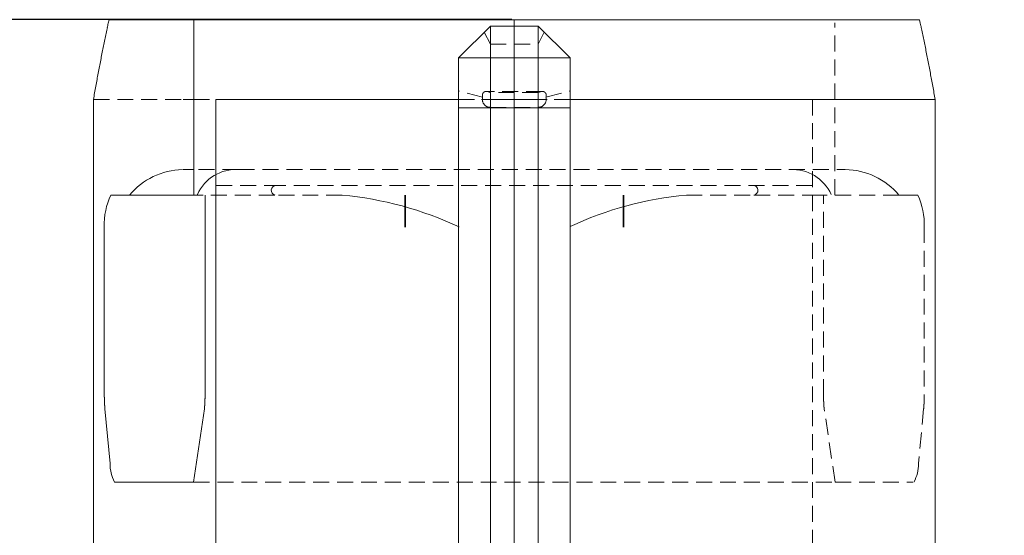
# Model space of a CAD drawing. Extents: x 0 to 59450, y 0 to 42050.
# Tile 278 of 304: x 46597 to 46906, y 28694 to 28856. Entities that reach past the tile are written whole.
import ezdxf

# ---------------------------------------------------------------- set-up
doc = ezdxf.new("R2010")
doc.units = 0
doc.header["$LTSCALE"] = 20
doc.header["$MEASUREMENT"] = 0
doc.linetypes.add('HIDDEN', pattern=[0.375, 0.25, -0.125])
doc.layers.get('0').update_dxf_attribs({"linetype": 'CONTINUOUS'})
doc.layers.get('Defpoints').update_dxf_attribs({"linetype": 'CONTINUOUS'})
doc.dimstyles.new('DXF001', dxfattribs={"dimtxt": 3.1, "dimasz": 2, "dimexe": 2, "dimexo": 0.8, "dimgap": 0.09, "dimtad": 1, "dimdsep": 46, "dimtxsty": 'STANDARD', "dimcen": 0.09, "dimazin": 2, "dimtfac": 0.645161, "dimtdec": 4, "dimtmove": 0, "dimatfit": 3, "dimfxl": 1, "dimtvp": 0.66129, "dimtolj": 1, "dimtzin": 0, "dimarcsym": 0})

# ---------------------------------------------------------------- blocks, each defined once
blk = doc.blocks.new('_OPEN')
at = {"color": 0, "linetype": 'ByBlock', "lineweight": -2}
for p, q in [((-1, 0.166667), (0, 0)), ((0, 0), (-1, -0.166667)), ((0, 0), (-1, 0))]:
    blk.add_line(p, q, dxfattribs=at)
blk = doc.blocks.new('*D67')
at = {"color": 0, "linetype": 'Continuous', "lineweight": -2}
for p, q in [((46751.38, 28856.09), (45749.84, 28856.09)), ((45751.84, 28854.09), (45751.84, 27858.09)), ((47521.38, 27856.09), (45749.84, 27856.09))]:
    blk.add_line(p, q, dxfattribs=at)
at = {"layer": 'Defpoints', "color": 0, "linetype": 'Continuous'}
for p in [(46752.18, 28856.09), (45751.84, 27856.09), (47522.18, 27856.09)]:
    blk.add_point(p, dxfattribs=at)
at = {"color": 0, "linetype": 'Continuous', "lineweight": -2, "xscale": 2, "yscale": 2, "zscale": 2}
for p, rotation in [((45751.84, 28856.09), 90), ((45751.84, 27856.09), 270)]:
    blk.add_blockref('_OPEN', p, dxfattribs=dict(at, rotation=rotation))
at = {"color": 0, "linetype": 'Continuous', "lineweight": 13, "insert": (45701.75, 28529.99), "char_height": 100, "attachment_point": 5, "rotation": 90}
blk.add_mtext('\\A1;\\A1;1000', dxfattribs=at)

msp = doc.modelspace()

# ---------------------------------------------------------------- linework, layer by layer
at = {"color": 3, "linetype": 'Continuous', "lineweight": 13}
for p, q in [((46624.943, 28855.007), (46625.176, 28856.086)), ((46625.176, 28856.086), (46626.866, 28856.086)), ((46626.866, 28856.086), (46627.829, 28856.086)), ((46627.829, 28856.086), (46651.716, 28856.086)), ((46651.708, 28855.518), (46651.709, 28855.542)), ((46651.708, 28855.493), (46651.708, 28855.518)), ((46651.708, 28855.468), (46651.708, 28855.493)), ((46651.708, 28855.444), (46651.708, 28855.468)), ((46651.709, 28855.641), (46651.71, 28855.666)), ((46651.709, 28855.616), (46651.709, 28855.641)), ((46651.709, 28855.592), (46651.709, 28855.616)), ((46651.709, 28855.567), (46651.709, 28855.592)), ((46651.709, 28855.542), (46651.709, 28855.567)), ((46651.71, 28855.715), (46651.711, 28855.74)), ((46651.71, 28855.69), (46651.71, 28855.715)), ((46651.71, 28855.666), (46651.71, 28855.69)), ((46651.711, 28855.789), (46651.712, 28855.814)), ((46651.711, 28855.765), (46651.711, 28855.789)), ((46651.711, 28855.74), (46651.711, 28855.765)), ((46651.712, 28855.863), (46651.713, 28855.888)), ((46651.712, 28855.839), (46651.712, 28855.863)), ((46651.712, 28855.814), (46651.712, 28855.839)), ((46651.713, 28855.938), (46651.714, 28855.959)), ((46651.713, 28855.914), (46651.713, 28855.938)), ((46651.713, 28855.888), (46651.713, 28855.914)), ((46651.714, 28855.987), (46651.715, 28856.03)), ((46651.714, 28855.959), (46651.714, 28855.987)), ((46651.715, 28856.03), (46651.716, 28856.086)), ((46651.716, 28856.086), (46652.108, 28856.086)), ((46652.108, 28856.086), (46653.799, 28856.086)), ((46653.799, 28856.086), (46779.206, 28856.086)), ((46752.179, 28856.086), (46752.179, 28831.086)), ((46752.179, 28856.086), (46752.179, 28831.086)), ((46752.179, 28856.086), (46752.179, 28831.086)), ((46779.206, 28856.086), (46879.182, 28856.086)), ((46879.414, 28855.007), (46879.182, 28856.086)), ((46624.36, 28852.256), (46624.464, 28852.754)), ((46624.464, 28852.754), (46624.562, 28853.221)), ((46624.562, 28853.221), (46624.651, 28853.643)), ((46651.707, 28855.394), (46651.708, 28855.419)), ((46651.707, 28855.369), (46651.707, 28855.394)), ((46651.707, 28855.345), (46651.707, 28855.369)), ((46651.707, 28855.32), (46651.707, 28855.345)), ((46651.707, 28855.295), (46651.707, 28855.32)), ((46651.707, 28855.271), (46651.707, 28855.295)), ((46651.707, 28855.246), (46651.707, 28855.271)), ((46651.707, 28855.221), (46651.707, 28855.246)), ((46651.707, 28855.197), (46651.707, 28855.221)), ((46651.707, 28855.172), (46651.707, 28855.197)), ((46651.707, 28855.148), (46651.707, 28855.172)), ((46651.707, 28855.123), (46651.707, 28855.148)), ((46651.707, 28855.098), (46651.707, 28855.123)), ((46651.707, 28855.098), (46651.707, 28801.086)), ((46651.708, 28855.419), (46651.708, 28855.444)), ((46744.679, 28854.086), (46734.679, 28844.086)), ((46744.679, 28854.086), (46759.679, 28854.086)), ((46744.679, 28854.086), (46744.679, 28849.086)), ((46759.679, 28854.086), (46769.679, 28844.086)), ((46759.679, 28849.086), (46759.679, 28854.086)), ((46879.795, 28853.221), (46879.706, 28853.643)), ((46879.893, 28852.754), (46879.795, 28853.221)), ((46879.998, 28852.256), (46879.893, 28852.754)), ((46623.657, 28848.844), (46623.757, 28849.334)), ((46623.757, 28849.334), (46623.857, 28849.824)), ((46623.857, 28849.824), (46623.957, 28850.313)), ((46623.957, 28850.313), (46624.057, 28850.801)), ((46624.057, 28850.801), (46624.158, 28851.287)), ((46624.158, 28851.287), (46624.258, 28851.768)), ((46624.258, 28851.768), (46624.36, 28852.256)), ((46880.1, 28851.768), (46879.998, 28852.256)), ((46880.2, 28851.287), (46880.1, 28851.768)), ((46880.3, 28850.801), (46880.2, 28851.287)), ((46880.4, 28850.313), (46880.3, 28850.801)), ((46880.501, 28849.824), (46880.4, 28850.313)), ((46880.6, 28849.334), (46880.501, 28849.824)), ((46880.7, 28848.844), (46880.6, 28849.334)), ((46623.064, 28845.876), (46623.162, 28846.373)), ((46623.162, 28846.373), (46623.261, 28846.869)), ((46623.261, 28846.869), (46623.36, 28847.364)), ((46623.36, 28847.364), (46623.459, 28847.858)), ((46623.459, 28847.858), (46623.558, 28848.352)), ((46623.558, 28848.352), (46623.657, 28848.844)), ((46744.679, 28849.086), (46744.679, 28833.406)), ((46759.679, 28833.406), (46759.679, 28849.086)), ((46880.8, 28848.352), (46880.7, 28848.844)), ((46880.899, 28847.858), (46880.8, 28848.352)), ((46880.998, 28847.364), (46880.899, 28847.858)), ((46881.097, 28846.869), (46880.998, 28847.364)), ((46881.195, 28846.373), (46881.097, 28846.869)), ((46881.294, 28845.876), (46881.195, 28846.373)), ((46622.477, 28842.874), (46622.574, 28843.376)), ((46622.574, 28843.376), (46622.672, 28843.878)), ((46622.672, 28843.878), (46622.769, 28844.379)), ((46622.769, 28844.379), (46622.867, 28844.879)), ((46622.867, 28844.879), (46622.965, 28845.378)), ((46622.965, 28845.378), (46623.064, 28845.876)), ((46734.679, 28828.406), (46734.679, 28844.086)), ((46744.679, 28844.086), (46734.679, 28844.086)), ((46744.679, 28844.086), (46734.679, 28844.086)), ((46744.679, 28844.086), (46759.679, 28844.086)), ((46759.679, 28844.086), (46744.679, 28844.086)), ((46759.679, 28844.086), (46769.679, 28844.086)), ((46759.679, 28844.086), (46769.679, 28844.086)), ((46769.679, 28844.086), (46769.679, 28828.406)), ((46881.392, 28845.378), (46881.294, 28845.876)), ((46881.49, 28844.879), (46881.392, 28845.378)), ((46881.588, 28844.379), (46881.49, 28844.879)), ((46881.685, 28843.878), (46881.588, 28844.379)), ((46881.783, 28843.376), (46881.685, 28843.878)), ((46881.88, 28842.874), (46881.783, 28843.376)), ((46621.897, 28839.839), (46621.993, 28840.347)), ((46621.993, 28840.347), (46622.09, 28840.854)), ((46622.09, 28840.854), (46622.186, 28841.36)), ((46622.186, 28841.36), (46622.283, 28841.865)), ((46622.283, 28841.865), (46622.38, 28842.37)), ((46622.38, 28842.37), (46622.477, 28842.874)), ((46881.977, 28842.37), (46881.88, 28842.874)), ((46882.074, 28841.865), (46881.977, 28842.37)), ((46882.171, 28841.36), (46882.074, 28841.865)), ((46882.268, 28840.854), (46882.171, 28841.36)), ((46882.364, 28840.347), (46882.268, 28840.854)), ((46882.46, 28839.839), (46882.364, 28840.347)), ((46621.324, 28836.774), (46621.419, 28837.287)), ((46621.419, 28837.287), (46621.514, 28837.799)), ((46621.514, 28837.799), (46621.61, 28838.31)), ((46621.61, 28838.31), (46621.705, 28838.82)), ((46621.705, 28838.82), (46621.801, 28839.33)), ((46621.801, 28839.33), (46621.897, 28839.839)), ((46882.556, 28839.33), (46882.46, 28839.839)), ((46882.652, 28838.82), (46882.556, 28839.33)), ((46882.748, 28838.31), (46882.652, 28838.82)), ((46882.843, 28837.799), (46882.748, 28838.31)), ((46882.939, 28837.287), (46882.843, 28837.799)), ((46883.034, 28836.774), (46882.939, 28837.287)), ((46620.756, 28833.682), (46620.85, 28834.199)), ((46620.85, 28834.199), (46620.944, 28834.716)), ((46620.944, 28834.716), (46621.039, 28835.232)), ((46621.039, 28835.232), (46621.134, 28835.747)), ((46621.134, 28835.747), (46621.228, 28836.261)), ((46621.228, 28836.261), (46621.324, 28836.774)), ((46883.129, 28836.261), (46883.034, 28836.774)), ((46883.224, 28835.747), (46883.129, 28836.261)), ((46883.318, 28835.232), (46883.224, 28835.747)), ((46883.413, 28834.716), (46883.318, 28835.232)), ((46883.507, 28834.199), (46883.413, 28834.716)), ((46883.601, 28833.682), (46883.507, 28834.199)), ((46620.287, 28831.086), (46620.38, 28831.607)), ((46620.287, 28571.086), (46620.287, 28831.086)), ((46620.38, 28831.607), (46620.474, 28832.127)), ((46620.474, 28832.127), (46620.568, 28832.646)), ((46620.568, 28832.646), (46620.662, 28833.164)), ((46620.662, 28833.164), (46620.756, 28833.682)), ((46648.454, 28831.086), (46651.707, 28831.086)), ((46658.688, 28831.086), (46658.688, 28571.086)), ((46734.679, 28831.086), (46658.688, 28831.086)), ((46741.912, 28831.086), (46762.446, 28831.086)), ((46762.446, 28831.086), (46741.912, 28831.086)), ((46744.679, 28833.406), (46744.679, 28828.406)), ((46752.179, 28116.155), (46752.179, 28831.086)), ((46759.679, 28828.406), (46759.679, 28833.406)), ((46782.084, 28831.086), (46769.679, 28831.086)), ((46884.07, 28831.086), (46782.084, 28831.086)), ((46883.696, 28833.164), (46883.601, 28833.682)), ((46883.789, 28832.646), (46883.696, 28833.164)), ((46883.883, 28832.127), (46883.789, 28832.646)), ((46883.977, 28831.607), (46883.883, 28832.127)), ((46884.07, 28831.086), (46883.977, 28831.607)), ((46884.07, 28571.086), (46884.07, 28831.086)), ((46734.679, 28691.086), (46734.679, 28828.406)), ((46744.679, 28828.406), (46734.679, 28828.406)), ((46744.679, 28828.406), (46734.679, 28828.406)), ((46744.679, 28828.406), (46744.679, 28691.086)), ((46744.679, 28828.406), (46759.679, 28828.406)), ((46759.679, 28828.406), (46744.679, 28828.406)), ((46759.679, 28691.086), (46759.679, 28828.406)), ((46759.679, 28828.406), (46769.679, 28828.406)), ((46759.679, 28828.406), (46769.679, 28828.406)), ((46769.679, 28828.406), (46769.679, 28691.086)), ((46651.707, 28809.086), (46648.454, 28809.086)), ((46625.716, 28801.086), (46626.866, 28801.086)), ((46626.866, 28801.086), (46631.624, 28801.086)), ((46631.624, 28801.086), (46651.707, 28801.086)), ((46651.707, 28801.086), (46652.108, 28801.086)), ((46652.108, 28801.086), (46653.259, 28801.086)), ((46655.268, 28738.303), (46655.268, 28801.086)), ((46717.858, 28791.066), (46717.858, 28801.086)), ((46718.101, 28791.066), (46718.101, 28801.086)), ((46786.256, 28791.066), (46786.256, 28801.086)), ((46786.499, 28791.066), (46786.499, 28801.086)), ((46623.707, 28791.086), (46623.707, 28738.303)), ((46623.707, 28738.303), (46623.707, 28738.193)), ((46655.263, 28737.647), (46655.265, 28737.743)), ((46623.843, 28734.679), (46623.85, 28734.59)), ((46623.895, 28734.077), (46625.508, 28716.86)), ((46651.646, 28711.086), (46655.08, 28734.077)), ((46655.08, 28734.077), (46655.089, 28734.176)), ((46651.646, 28711.086), (46626.924, 28711.086))]:
    msp.add_line(p, q, dxfattribs=at)
at = {"color": 3, "linetype": 'HIDDEN', "lineweight": 13}
for p, q in [((46852.65, 28801.086), (46852.65, 28855.098)), ((46744.679, 28848.406), (46742.785, 28852.193)), ((46761.572, 28852.193), (46759.679, 28848.406)), ((46744.679, 28848.406), (46759.679, 28848.406)), ((46620.287, 28831.086), (46648.454, 28831.086)), ((46651.707, 28831.086), (46658.688, 28831.086)), ((46742.264, 28831.733), (46734.679, 28833.765)), ((46769.679, 28831.086), (46734.679, 28831.086)), ((46742.264, 28831.733), (46742.243, 28831.815)), ((46743.431, 28833.586), (46743.368, 28833.585)), ((46760.926, 28833.586), (46743.431, 28833.586)), ((46744.679, 28833.251), (46744.637, 28833.272)), ((46759.679, 28833.251), (46744.679, 28833.251)), ((46759.679, 28833.251), (46759.774, 28833.297)), ((46760.926, 28833.586), (46760.887, 28833.586)), ((46762.093, 28831.733), (46769.679, 28833.765)), ((46762.094, 28831.733), (46762.109, 28831.793)), ((46845.67, 28831.086), (46845.67, 28571.086)), ((46744.679, 28828.586), (46759.679, 28828.586)), ((46665.763, 28809.086), (46651.707, 28809.086)), ((46665.762, 28809.086), (46855.903, 28809.086)), ((46658.797, 28804.086), (46677.675, 28804.086)), ((46845.56, 28804.086), (46677.675, 28804.086)), ((46677.136, 28801.086), (46653.259, 28801.086)), ((46698.264, 28801.086), (46677.136, 28801.086)), ((46806.093, 28801.086), (46827.222, 28801.086)), ((46827.222, 28801.086), (46831.803, 28801.086)), ((46847.343, 28801.086), (46831.803, 28801.086)), ((46872.734, 28801.086), (46847.343, 28801.086)), ((46849.089, 28738.303), (46849.089, 28801.086)), ((46877.491, 28801.086), (46872.734, 28801.086)), ((46878.642, 28801.086), (46877.491, 28801.086)), ((46880.651, 28791.086), (46880.651, 28738.303)), ((46880.65, 28738.303), (46880.65, 28738.193)), ((46849.094, 28737.647), (46849.092, 28737.743)), ((46849.277, 28734.077), (46849.268, 28734.176)), ((46852.711, 28711.086), (46849.278, 28734.077)), ((46880.462, 28734.077), (46878.849, 28716.86)), ((46880.514, 28734.679), (46880.507, 28734.59)), ((46651.646, 28711.086), (46852.711, 28711.086)), ((46852.711, 28711.086), (46877.029, 28711.086))]:
    msp.add_line(p, q, dxfattribs=at)
at = {"color": 3, "linetype": 'Continuous', "lineweight": 13}
for centre, radius, start, end in [((47049.839, 28763.36), 434.668, 167.93949, 168.01206), ((46992.429, 28775.629), 375.961, 167.81128, 167.94), ((46510.474, 28775.362), 377.439, 12.05359, 12.1818), ((46452.933, 28763.022), 436.289, 11.98806, 12.06037), ((46648.746, 28786.778), 22.314, 91.50976, 140.11644), ((46664.962, 28795.887), 13.223, 86.52967, 155.97958), ((46839.354, 28795.82), 13.288, 24.21466, 93.27441), ((46855.6, 28786.744), 22.344, 39.93147, 89.22275), ((46677.563, 28802.555), 1.53, 94.07598, 253.79448), ((46827.02, 28802.577), 1.505, 277.70389, 453.53722), ((46645.926, 28791.824), 22.231, 155.37871, 181.90227), ((46687.791, 28690.561), 111.02, 64.88629, 84.58706), ((46815.469, 28694.761), 106.737, 95.03932, 115.40425), ((46858.431, 28791.824), 22.231, 358.09773, 384.62129), ((46552.434, 28738.552), 102.834, 359.72302, 359.86124), ((46673.822, 28738.322), 50.115, 180.147, 180.27205), ((46673.68, 28738.303), 49.973, 180.25183, 180.37716), ((46673.616, 28738.331), 49.91, 180.40938, 180.53478), ((46673.623, 28738.314), 49.916, 180.51487, 180.64014), ((46673.573, 28738.296), 49.866, 180.62055, 180.74582), ((46673.5, 28738.324), 49.794, 180.77909, 180.90441), ((46673.407, 28738.306), 49.7, 180.88529, 181.01071), ((46673.309, 28738.288), 49.602, 180.99191, 181.11742), ((46673.178, 28738.315), 49.472, 181.15166, 181.27733), ((46673.042, 28738.296), 49.335, 181.25909, 181.38494), ((46672.876, 28738.322), 49.17, 181.41988, 181.54596), ((46672.71, 28738.303), 49.003, 181.52813, 181.65444), ((46672.509, 28738.282), 48.802, 181.63699, 181.76361), ((46672.299, 28738.261), 48.591, 181.74656, 181.87349), ((46672.069, 28738.284), 48.362, 181.90963, 182.03693), ((46671.828, 28738.261), 48.121, 182.02027, 182.14796), ((46671.561, 28738.282), 47.855, 182.18503, 182.31317), ((46671.29, 28738.258), 47.583, 182.29708, 182.42567), ((46670.987, 28738.232), 47.279, 182.40981, 182.53893), ((46670.674, 28738.25), 46.967, 182.57713, 182.70681), ((46670.352, 28738.178), 46.642, 182.63754, 182.7678), ((46670.034, 28738.238), 46.327, 182.86111, 182.99192), ((46669.648, 28738.162), 45.938, 182.92245, 183.05403), ((46669.198, 28738.17), 45.49, 183.09363, 183.22616), ((46668.907, 28738.143), 45.197, 183.21273, 183.3457), ((46668.769, 28738.125), 45.059, 183.33346, 183.4664), ((46668.012, 28738.066), 44.299, 183.44926, 183.58421), ((46666.77, 28738.055), 43.059, 183.67379, 183.81239), ((46667.412, 28738.014), 43.696, 183.70205, 183.83766), ((46612.601, 28738.022), 42.661, 356.05749, 356.19668), ((46612.142, 28738.024), 43.119, 356.23564, 356.37378), ((46611.696, 28738.022), 43.565, 356.41301, 356.55016), ((46611.262, 28738.103), 44.002, 356.47891, 356.61511), ((46610.842, 28738.098), 44.421, 356.65375, 356.78907), ((46610.436, 28738.091), 44.827, 356.82666, 356.96112), ((46610.043, 28738.168), 45.223, 356.89041, 357.02407), ((46609.66, 28738.158), 45.605, 357.06141, 357.1943), ((46609.299, 28738.189), 45.967, 357.17727, 357.30945), ((46608.948, 28738.176), 46.317, 357.34613, 357.47763), ((46608.626, 28738.248), 46.642, 357.40646, 357.53735), ((46608.294, 28738.189), 46.971, 357.6271, 357.75736), ((46607.973, 28738.26), 47.295, 357.68607, 357.81573), ((46607.715, 28738.241), 47.552, 357.85127, 357.98049), ((46607.531, 28738.262), 47.736, 357.96241, 358.0914), ((46607.166, 28738.246), 48.1, 358.1257, 358.25391), ((46606.651, 28738.322), 48.617, 358.18226, 358.3093), ((46606.802, 28738.242), 48.465, 358.39855, 358.52633), ((46607.504, 28738.284), 47.764, 358.45507, 358.58512), ((46606.107, 28738.295), 49.161, 358.61228, 358.73831), ((46602.747, 28738.34), 52.521, 358.77019, 358.88762), ((46606.786, 28738.304), 48.482, 358.83669, 358.96613), ((46613.551, 28738.155), 41.716, 359.00406, 359.15822), ((46603.496, 28738.331), 51.772, 359.12668, 359.24339), ((46612.573, 28738.186), 42.694, 359.40416, 359.56889), ((46616.983, 28738.162), 38.284, 359.55568, 359.83901), ((46669.771, 28738.23), 46.065, 183.90915, 184.03661), ((46665.64, 28737.926), 41.923, 184.02065, 184.16239), ((46659.248, 28737.485), 35.516, 184.20078, 184.37131), ((46667.181, 28738.021), 43.467, 184.27797, 184.40851), ((46658.769, 28737.396), 35.031, 184.59322, 184.7794), ((46654.344, 28737.06), 30.594, 184.844, 185.17015), ((46704.081, 28741.308), 80.511, 184.99146, 185.15325), ((46617.129, 28737.613), 38.115, 354.82663, 354.97718), ((46616.674, 28737.662), 38.573, 354.96393, 355.11336), ((46616.16, 28737.755), 39.093, 355.04174, 355.18978), ((46615.601, 28737.734), 39.648, 355.28838, 355.43491), ((46615.071, 28737.826), 40.184, 355.36338, 355.50852), ((46614.556, 28737.837), 40.698, 355.55043, 355.6943), ((46614.054, 28737.886), 41.202, 355.67868, 355.82129), ((46613.558, 28737.933), 41.7, 355.80639, 355.94781), ((46613.076, 28737.938), 42.182, 355.98735, 356.12762), ((46637.593, 28716.774), 12.085, 179.59227, 208.02484), ((46866.765, 28716.774), 12.085, 331.97516, 360.40773)]:
    msp.add_arc(centre, radius, start, end, dxfattribs=at)
at = {"color": 3, "linetype": 'HIDDEN', "lineweight": 13}
for centre, radius, start, end in [((46743.884, 28832.34), 1.706, 176.92861, 178.54453), ((46744.088, 28832.334), 1.909, 178.14196, 180.11483), ((46743.935, 28832.338), 1.756, 178.50047, 180.07419), ((46744.042, 28832.334), 1.863, 179.95934, 181.45478), ((46744.148, 28832.338), 1.969, 180.22026, 182.17192), ((46744.286, 28832.343), 2.107, 181.52467, 182.87164), ((46744.679, 28831.086), 2.5, 165, 270), ((46744.004, 28832.336), 1.826, 176.07613, 178.12308), ((46744.275, 28832.344), 2.097, 182.21199, 184.09859), ((46743.831, 28832.346), 1.652, 175.34839, 177.01505), ((46744.207, 28832.34), 2.028, 182.9205, 184.38409), ((46743.912, 28832.337), 1.734, 173.73892, 175.89795), ((46743.758, 28832.349), 1.579, 173.51328, 175.25568), ((46744.388, 28832.356), 2.21, 184.1939, 186.05209), ((46743.946, 28832.323), 1.767, 184.47571, 186.24554), ((46743.852, 28832.341), 1.674, 171.40882, 173.64658), ((46743.7, 28832.361), 1.52, 171.91181, 173.72055), ((46744.517, 28832.357), 2.339, 185.53877, 186.81388), ((46744.502, 28832.365), 2.324, 185.97209, 187.80206), ((46743.641, 28832.37), 1.46, 170.05544, 171.93553), ((46750.101, 28833.023), 7.962, 186.80378, 187.14744), ((46743.748, 28832.351), 1.569, 168.82943, 171.21071), ((46744.586, 28832.381), 2.409, 187.92133, 189.74835), ((46744.176, 28832.335), 1.998, 188.72759, 190.57488), ((46743.591, 28832.381), 1.409, 168.18792, 170.13417), ((46743.663, 28832.365), 1.483, 166.22633, 168.73974), ((46744.786, 28832.418), 2.613, 189.80196, 191.54271), ((46743.537, 28832.392), 1.354, 166.17589, 168.19857), ((46744.103, 28832.316), 1.923, 190.40403, 193.48516), ((46743.493, 28832.407), 1.307, 164.26667, 166.35803), ((46743.589, 28832.379), 1.408, 163.41295, 166.05639), ((46745.106, 28832.489), 2.941, 191.65375, 193.25305), ((46747.765, 28833.067), 5.66, 192.24111, 193.63795), ((46743.447, 28832.42), 1.26, 162.08934, 164.2573), ((46743.528, 28832.396), 1.344, 160.5636, 163.32805), ((46743.41, 28832.433), 1.221, 159.89651, 162.13225), ((46743.461, 28832.414), 1.276, 157.46308, 160.37299), ((46743.372, 28832.448), 1.18, 157.65974, 159.97052), ((46743.343, 28832.461), 1.149, 155.29519, 157.67026), ((46743.411, 28832.431), 1.222, 154.24544, 157.28302), ((46743.314, 28832.475), 1.116, 152.87911, 155.32414), ((46743.362, 28832.452), 1.17, 150.93627, 154.1116), ((46743.293, 28832.489), 1.091, 150.55782, 153.06001), ((46743.327, 28832.47), 1.13, 147.59433, 150.88565), ((46743.272, 28832.501), 1.067, 147.96297, 150.52633), ((46743.258, 28832.511), 1.05, 145.46712, 148.07672), ((46743.294, 28832.485), 1.094, 143.91998, 147.33559), ((46743.245, 28832.518), 1.035, 142.70815, 145.36624), ((46743.274, 28832.499), 1.069, 140.38451, 143.89483), ((46743.24, 28832.525), 1.027, 140.15129, 142.84106), ((46743.256, 28832.51), 1.048, 136.60208, 140.20815), ((46743.234, 28832.528), 1.021, 137.34057, 140.0628), ((46743.236, 28832.53), 1.021, 134.73059, 137.46713), ((46743.25, 28832.515), 1.041, 132.91221, 136.57799), ((46743.237, 28832.526), 1.024, 131.88378, 134.63443), ((46743.246, 28832.518), 1.036, 129.12007, 132.84167), ((46743.245, 28832.52), 1.033, 129.23738, 131.98353), ((46743.252, 28832.508), 1.047, 126.37618, 129.11731), ((46743.252, 28832.508), 1.048, 125.34566, 129.08261), ((46743.264, 28832.493), 1.066, 123.71927, 126.43735), ((46743.259, 28832.498), 1.06, 121.58793, 125.33347), ((46743.275, 28832.471), 1.091, 120.87293, 123.56782), ((46743.275, 28832.473), 1.09, 117.90545, 121.61873), ((46743.291, 28832.447), 1.12, 118.29127, 120.94644), ((46743.305, 28832.414), 1.156, 115.49201, 118.10814), ((46743.29, 28832.445), 1.122, 114.2403, 117.91504), ((46743.323, 28832.38), 1.194, 112.99222, 115.55521), ((46743.312, 28832.401), 1.17, 110.73883, 114.33879), ((46743.338, 28832.335), 1.241, 110.31286, 112.82456), ((46743.331, 28832.352), 1.223, 107.22672, 110.74923), ((46743.356, 28832.287), 1.293, 107.87188, 110.32053), ((46743.37, 28832.232), 1.349, 105.35179, 107.74023), ((46743.355, 28832.288), 1.291, 103.96557, 107.38058), ((46743.386, 28832.17), 1.414, 102.99658, 105.31675), ((46743.373, 28832.216), 1.365, 100.69794, 104.00615), ((46743.398, 28832.105), 1.479, 100.62899, 102.88446), ((46743.394, 28832.131), 1.453, 97.67864, 100.86342), ((46743.411, 28832.029), 1.556, 98.40285, 100.58658), ((46743.419, 28831.952), 1.633, 96.16345, 98.28149), ((46743.408, 28832.038), 1.547, 94.64984, 97.71922), ((46743.427, 28831.864), 1.722, 94.07174, 96.11922), ((46743.422, 28831.927), 1.659, 91.90487, 94.83567), ((46743.431, 28831.765), 1.821, 91.97823, 93.94774), ((46743.428, 28831.805), 1.781, 89.17153, 91.96379), ((46743.331, 28829.433), 4.155, 87.38728, 88.61267), ((46743.43, 28831.688), 1.898, 86.61725, 89.30223), ((46743.473, 28831.963), 1.621, 85.92295, 88.34389), ((46743.426, 28831.586), 2, 84.05667, 86.66634), ((46743.453, 28831.668), 1.917, 84.59684, 85.94669), ((46743.416, 28831.397), 2.189, 81.89038, 84.31345), ((46742.89, 28827.242), 6.377, 82.97869, 83.30086), ((46743.372, 28831.141), 2.448, 82.09558, 83.02784), ((46743.445, 28831.55), 2.034, 81.34612, 82.54691), ((46743.38, 28831.118), 2.47, 79.78113, 81.95877), ((46743.379, 28831.133), 2.456, 80.308, 81.29128), ((46743.322, 28830.851), 2.743, 79.25849, 80.13108), ((46743.376, 28831.14), 2.449, 77.33959, 79.61263), ((46743.339, 28830.942), 2.651, 78.32315, 79.2398), ((46743.339, 28830.93), 2.662, 77.4574, 78.38178), ((46743.414, 28831.301), 2.284, 74.83016, 77.37071), ((46743.309, 28830.812), 2.784, 76.49482, 77.38208), ((46743.285, 28830.71), 2.889, 75.64648, 76.50861), ((46743.268, 28830.66), 2.942, 74.71234, 75.56261), ((46743.289, 28830.652), 2.944, 73.91411, 75.78743), ((46743.249, 28830.586), 3.018, 73.90847, 74.74439), ((46743.224, 28830.503), 3.105, 73.06009, 73.87813), ((46742.169, 28826.708), 7.043, 73.33811, 74.05349), ((46743.2, 28830.43), 3.181, 72.23421, 73.03625), ((46743.174, 28830.352), 3.264, 71.43339, 72.22043), ((46743.321, 28830.884), 2.715, 68.92758, 71.35365), ((46743.15, 28830.288), 3.332, 70.61108, 71.38392), ((46743.121, 28830.205), 3.42, 69.8601, 70.61837), ((46743.348, 28830.916), 2.674, 65.37776, 69.22458), ((46743.094, 28830.131), 3.499, 69.1235, 69.86821), ((46743.063, 28830.06), 3.576, 68.33231, 69.06314), ((46743.036, 28829.995), 3.647, 67.59271, 68.31139), ((46743.006, 28829.92), 3.728, 66.89411, 67.60083), ((46741.541, 28826.49), 7.454, 65.10779, 66.92757), ((46742.974, 28829.846), 3.808, 66.19474, 66.88859), ((46742.933, 28829.765), 3.899, 65.4421, 66.12051), ((46742.914, 28829.713), 3.954, 64.83806, 65.5102), ((46742.911, 28829.723), 3.946, 64.07045, 64.74339), ((46763.157, 28826.064), 7.984, 115.06812, 115.82307), ((46759.679, 28831.086), 2.5, 270, 375), ((46761.383, 28829.851), 3.803, 113.46674, 115.03979), ((46761.05, 28830.645), 2.942, 114.13683, 115.6979), ((46761.145, 28830.446), 3.163, 113.30057, 114.23892), ((46761.366, 28829.883), 3.767, 111.8384, 113.41696), ((46763.391, 28824.879), 9.165, 112.17849, 112.42986), ((46761.324, 28829.964), 3.676, 111.56664, 112.25714), ((46761.323, 28829.984), 3.657, 110.18519, 111.79953), ((46761.069, 28830.655), 2.94, 110.99125, 111.90843), ((46761.203, 28830.308), 3.312, 110.21101, 111.00198), ((46761.263, 28830.12), 3.509, 109.32769, 110.06128), ((46761.239, 28830.189), 3.436, 108.35809, 110.05867), ((46761.171, 28830.392), 3.222, 108.59584, 109.3933), ((46761.127, 28830.524), 3.083, 107.76419, 108.59937), ((46761.177, 28830.367), 3.248, 106.529, 108.3076), ((46761.119, 28830.554), 3.052, 106.9602, 107.79636), ((46761.104, 28830.607), 2.996, 106.13118, 106.97699), ((46761.122, 28830.531), 3.075, 104.56054, 106.41314), ((46761.078, 28830.699), 2.901, 105.27234, 106.14022), ((46761.058, 28830.772), 2.825, 104.38772, 105.27522), ((46761.076, 28830.693), 2.906, 102.56462, 104.49733), ((46761.04, 28830.841), 2.755, 103.47284, 104.37719), ((46761.024, 28830.916), 2.678, 102.59902, 103.52149), ((46761.007, 28830.992), 2.6, 101.66279, 102.60497), ((46761.031, 28830.868), 2.726, 100.40109, 102.4253), ((46760.994, 28831.065), 2.525, 100.74007, 101.70228), ((46760.98, 28831.13), 2.459, 99.72749, 100.70987), ((46760.998, 28831.03), 2.561, 98.20413, 100.32399), ((46760.97, 28831.204), 2.384, 98.777, 99.78031), ((46760.959, 28831.271), 2.317, 97.73811, 98.76266), ((46760.967, 28831.194), 2.394, 95.82818, 98.04867), ((46760.951, 28831.336), 2.251, 96.71914, 97.76589), ((46760.943, 28831.408), 2.178, 95.66434, 96.73329), ((46760.949, 28831.35), 2.237, 93.42803, 95.75626), ((46760.938, 28831.474), 2.113, 94.60952, 95.70152), ((46760.933, 28831.536), 2.05, 93.48667, 94.60189), ((46760.93, 28831.597), 1.989, 92.38531, 93.52469), ((46760.933, 28831.499), 2.087, 90.8077, 93.24776), ((46760.928, 28831.655), 1.931, 91.21864, 92.37912), ((46760.928, 28831.641), 1.945, 88.16815, 90.72816), ((46760.793, 28830.087), 3.502, 85.51584, 87.83333), ((46760.926, 28831.772), 1.814, 85.29374, 87.97381), ((46761.016, 28832.366), 1.213, 82.54906, 87.57909), ((46760.934, 28831.897), 1.689, 82.39945, 85.20832), ((46760.943, 28832.008), 1.578, 79.26187, 82.19467), ((46761.02, 28832.337), 1.241, 79.83378, 82.92893), ((46760.961, 28832.11), 1.474, 76.11635, 79.18098), ((46760.376, 28829.785), 3.871, 76.36608, 77.1142), ((46760.961, 28832.179), 1.407, 74.27973, 76.53171), ((46760.977, 28832.198), 1.385, 72.73531, 75.91998), ((46761.07, 28832.482), 1.086, 72.4186, 75.48684), ((46761.001, 28832.278), 1.302, 69.35622, 72.66639), ((46761.03, 28832.358), 1.217, 69.77536, 72.40421), ((46761.003, 28832.307), 1.274, 67.0042, 69.42657), ((46761.021, 28832.343), 1.233, 65.75344, 69.16894), ((46761.048, 28832.409), 1.162, 64.41357, 67.04878), ((46761.046, 28832.401), 1.17, 62.16115, 65.68351), ((46761.078, 28832.466), 1.097, 61.81878, 64.57525), ((46761.065, 28832.445), 1.123, 58.39748, 61.99769), ((46761.08, 28832.47), 1.093, 59.07377, 61.7975), ((46761.088, 28832.483), 1.078, 56.36087, 59.08286), ((46761.087, 28832.48), 1.082, 54.74728, 58.4224), ((46761.099, 28832.5), 1.058, 53.61538, 56.35982), ((46761.101, 28832.505), 1.053, 50.87834, 54.59182), ((46761.109, 28832.513), 1.041, 50.87511, 53.6314), ((46761.116, 28832.521), 1.031, 47.20209, 50.94772), ((46761.11, 28832.518), 1.037, 48.02103, 50.75806), ((46761.112, 28832.518), 1.035, 45.3814, 48.10209), ((46761.121, 28832.531), 1.02, 43.32575, 47.0628), ((46761.108, 28832.515), 1.04, 42.64082, 45.33061), ((46761.126, 28832.532), 1.016, 39.73408, 43.45569), ((46761.104, 28832.514), 1.044, 39.88004, 42.53878), ((46761.093, 28832.506), 1.058, 37.1989, 39.80875), ((46761.119, 28832.527), 1.024, 36.02752, 39.69314), ((46761.081, 28832.496), 1.073, 34.68106, 37.24455), ((46761.111, 28832.518), 1.036, 32.56922, 36.17521), ((46761.061, 28832.487), 1.095, 31.97618, 34.47867), ((46761.091, 28832.506), 1.06, 29.00472, 32.5153), ((46761.041, 28832.472), 1.119, 29.63574, 32.08112), ((46761.013, 28832.462), 1.149, 27.00339, 29.37878), ((46761.068, 28832.49), 1.087, 25.76843, 29.1837), ((46760.985, 28832.447), 1.181, 24.74228, 27.05342), ((46761.032, 28832.47), 1.129, 22.59208, 25.88163), ((46760.948, 28832.435), 1.219, 22.28827, 24.52447), ((46760.995, 28832.453), 1.169, 19.49326, 22.66876), ((46760.913, 28832.418), 1.259, 20.21288, 22.38119), ((46760.867, 28832.408), 1.304, 17.82572, 19.91715), ((46756.677, 28832.989), 5.56, 346.94573, 348.85313), ((46760.946, 28832.434), 1.222, 16.52994, 19.57238), ((46760.824, 28832.391), 1.351, 15.93008, 17.95322), ((46759.255, 28832.487), 2.937, 346.34355, 347.53472), ((46760.892, 28832.413), 1.28, 13.81385, 16.72192), ((46760.771, 28832.383), 1.404, 13.71351, 15.66117), ((46759.491, 28832.433), 2.695, 347.5572, 348.82468), ((46760.352, 28832.323), 1.827, 347.04361, 351.36507), ((46760.818, 28832.393), 1.356, 11.15148, 13.89849), ((46760.72, 28832.37), 1.457, 11.87243, 13.75258), ((46759.641, 28832.403), 2.542, 348.85189, 350.16372), ((46760.659, 28832.36), 1.519, 9.9355, 11.74106), ((46759.702, 28832.39), 2.479, 350.22051, 351.53227), ((46760.764, 28832.379), 1.412, 8.64935, 11.29774), ((46760.604, 28832.352), 1.575, 8.13281, 9.8766), ((46759.794, 28832.375), 2.386, 351.55223, 352.88193), ((46760.329, 28832.341), 1.852, 350.9434, 353.55942), ((46760.715, 28832.371), 1.462, 6.08262, 8.65101), ((46760.541, 28832.346), 1.637, 6.34545, 8.02428), ((46759.886, 28832.365), 2.294, 352.83819, 354.18655), ((46760.472, 28832.336), 1.707, 4.80812, 6.42081), ((46760.598, 28832.348), 1.58, 4.10047, 6.46397), ((46759.986, 28832.351), 2.193, 354.30085, 355.67654), ((46754.001, 28832.683), 8.187, 356.14423, 356.57402), ((46760.384, 28832.336), 1.795, 3.04816, 4.58332), ((46760.046, 28832.33), 2.132, 356.34695, 358.13276), ((46760.069, 28832.343), 2.109, 355.72813, 357.12212), ((46760.385, 28832.331), 1.794, 2.07562, 4.13778), ((46760.351, 28832.335), 1.828, 1.5114, 3.01828), ((46760.15, 28832.343), 2.029, 357.00221, 358.41474), ((46760.619, 28832.34), 1.56, 357.07515, 359.63346), ((46760.463, 28832.343), 1.715, 359.58167, 361.79932), ((46760.298, 28832.336), 1.88, 359.98128, 361.44765), ((46760.205, 28832.335), 1.974, 358.58727, 360.00218), ((46952.375, 28738.553), 103.286, 180.13906, 180.27667), ((46887.543, 28738.183), 38.453, 180.19188, 180.47396), ((46891.972, 28738.188), 42.882, 180.43147, 180.59547), ((46901.089, 28738.383), 52.001, 180.81119, 180.92739), ((46890.99, 28738.157), 41.9, 180.84211, 180.9956), ((46897.785, 28738.264), 48.695, 180.98185, 181.11072), ((46901.841, 28738.393), 52.753, 181.16585, 181.28277), ((46898.467, 28738.3), 49.378, 181.26197, 181.38745), ((46897.064, 28738.289), 47.974, 181.41517, 181.54465), ((46897.769, 28738.248), 48.678, 181.47395, 181.60116), ((46897.92, 28738.329), 48.832, 181.69098, 181.81746), ((46897.403, 28738.252), 48.312, 181.74637, 181.87402), ((46897.036, 28738.27), 47.946, 181.90889, 182.03731), ((46896.851, 28738.248), 47.761, 182.01979, 182.14844), ((46896.593, 28738.269), 47.504, 182.18456, 182.31364), ((46896.27, 28738.241), 47.18, 182.29653, 182.42622), ((46895.936, 28738.213), 46.845, 182.40921, 182.53953), ((46895.613, 28738.185), 46.521, 182.52266, 182.65358), ((46895.261, 28738.199), 46.17, 182.69084, 182.82244), ((46894.898, 28738.168), 45.806, 182.80599, 182.9383), ((46894.513, 28738.178), 45.422, 182.97622, 183.1093), ((46894.119, 28738.145), 45.027, 183.09356, 183.22743), ((46893.711, 28738.109), 44.617, 183.21123, 183.34595), ((46893.288, 28738.072), 44.193, 183.3305, 183.46611), ((46892.853, 28738.034), 43.756, 183.45014, 183.58669), ((46892.404, 28738.036), 43.309, 183.62652, 183.76405), ((46891.944, 28737.994), 42.846, 183.74846, 183.88704), ((46837.137, 28738.043), 43.508, 356.10677, 356.24298), ((46837.776, 28738.002), 42.867, 356.2422, 356.38141), ((46836.539, 28738.096), 44.107, 356.36069, 356.49623), ((46835.785, 28738.113), 44.861, 356.53331, 356.66683), ((46835.648, 28738.131), 44.999, 356.65401, 356.78756), ((46835.358, 28738.159), 45.29, 356.77355, 356.90666), ((46834.911, 28738.195), 45.738, 356.89144, 357.02361), ((46834.527, 28738.184), 46.122, 357.06189, 357.19328), ((46834.21, 28738.212), 46.439, 357.17795, 357.30878), ((46833.889, 28738.196), 46.759, 357.34675, 357.477), ((46833.578, 28738.223), 47.071, 357.46078, 357.59048), ((46833.276, 28738.249), 47.374, 357.57405, 357.7032), ((46833.006, 28738.274), 47.645, 357.68655, 357.81525), ((46832.74, 28738.254), 47.91, 357.85176, 357.98001), ((46832.5, 28738.277), 48.15, 357.96279, 358.09065), ((46832.271, 28738.254), 48.378, 358.12623, 358.25372), ((46832.062, 28738.276), 48.588, 358.23611, 358.36328), ((46831.863, 28738.297), 48.788, 358.34528, 358.47215), ((46831.697, 28738.317), 48.954, 358.45377, 358.5804), ((46831.532, 28738.291), 49.119, 358.61478, 358.74118), ((46831.396, 28738.265), 49.254, 358.77518, 358.90141), ((46831.266, 28738.33), 49.385, 358.82958, 358.95565), ((46831.168, 28738.302), 49.483, 358.98902, 359.11499), ((46831.075, 28738.275), 49.575, 359.14792, 359.27379), ((46831.003, 28738.294), 49.647, 359.2539, 359.37973), ((46830.953, 28738.312), 49.698, 359.35958, 359.4854), ((46830.896, 28738.302), 49.755, 359.62257, 359.74845), ((46830.959, 28738.284), 49.691, 359.5174, 359.64335), ((46830.754, 28738.321), 49.896, 359.72767, 359.85327), ((46891.466, 28737.992), 42.37, 183.92804, 184.06769), ((46890.982, 28737.905), 41.88, 183.99697, 184.13777), ((46890.484, 28737.899), 41.383, 184.17902, 184.32101), ((46889.979, 28737.85), 40.876, 184.30602, 184.44925), ((46889.462, 28737.84), 40.36, 184.49179, 184.6363), ((46888.929, 28737.748), 39.822, 184.56541, 184.7113), ((46888.368, 28737.731), 39.261, 184.75402, 184.90141), ((46887.852, 28737.677), 38.742, 184.88697, 185.03574), ((46887.395, 28737.666), 38.286, 185.08012, 185.23002), ((46800.627, 28741.313), 80.163, 354.82129, 354.98379), ((46850.146, 28737.031), 30.459, 354.86191, 355.18949), ((46845.741, 28737.444), 34.883, 355.11987, 355.30687), ((46837.366, 28738.006), 43.276, 355.5912, 355.72232), ((46845.264, 28737.474), 35.36, 355.62831, 355.79959), ((46838.9, 28737.954), 41.742, 355.7822, 355.92456), ((46834.788, 28738.171), 45.86, 356.01889, 356.14691)]:
    msp.add_arc(centre, radius, start, end, dxfattribs=at)

# ---------------------------------------------------------------- dimensions: what is measured, and where the dimension line sits
at = {"linetype": 'Continuous', "lineweight": 13}
dim = msp.add_linear_dim(base=(45751.837, 27856.086), p1=(46752.179, 28856.086), p2=(47522.179, 27856.086), angle=90, text='\\A1;1000', dimstyle='DXF001', override={"dimtxt": 100, "dimasz": 2, "dimblk1": 'OPEN', "dimblk2": 'OPEN', "dimsah": 1}, dxfattribs=at)
dim.commit()
dim.dimension.update_dxf_attribs({"geometry": '*D67', "text_midpoint": (45751.837, 28529.986), "dimtype": 160})

doc.saveas('drawing.dxf')
